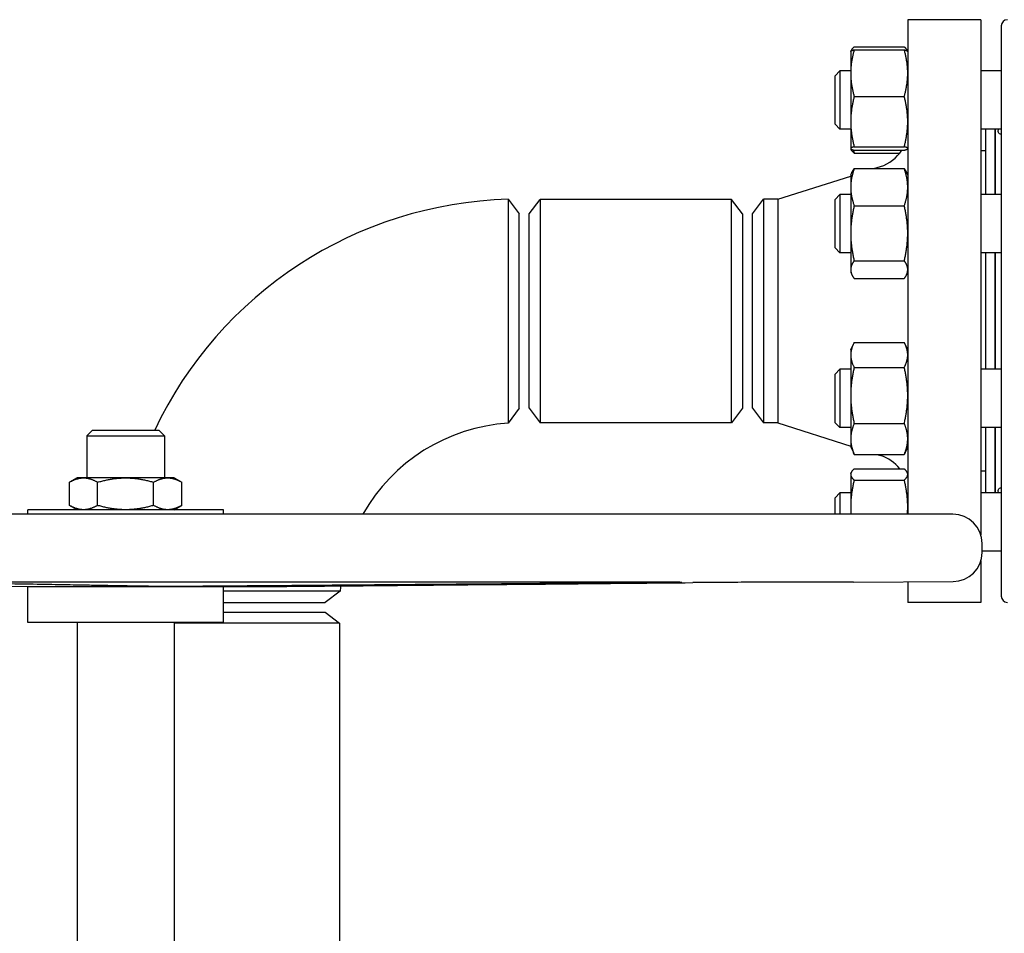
# Model space of a CAD drawing. Header units: inches. Extents: x 5 to 1128, y -85 to 748.
# Tile 489 of 656: x 609 to 622, y 374 to 386. Entities that reach past the tile are written whole.
import ezdxf

# ---------------------------------------------------------------- set-up
doc = ezdxf.new("R2010")
doc.units = ezdxf.units.IN
doc.header["$LTSCALE"] = 32
doc.header["$MEASUREMENT"] = 0
doc.layers.add('Visible (ANSI)', color=7, linetype='Continuous', lineweight=30)

msp = doc.modelspace()

# ---------------------------------------------------------------- linework, layer by layer
at = {"layer": 'Visible (ANSI)'}
for p, q in [((620.84813, 385.59867), (620.84813, 379.23187)), ((621.78813, 385.59867), (620.84813, 385.59867)), ((621.78813, 385.59867), (621.78813, 378.96609)), ((622.05187, 385.51993), (622.05187, 378.17741)), ((620.11413, 385.18988), (620.11469, 385.19108)), ((620.11413, 385.18988), (620.11413, 384.91033)), ((620.11469, 385.19108), (620.12005, 385.20256)), ((620.15922, 385.24905), (620.80305, 385.24905)), ((620.15922, 385.21105), (620.80305, 385.21105)), ((620.84757, 385.19108), (620.84222, 385.20256)), ((620.84813, 385.18988), (620.84757, 385.19108)), ((619.91313, 384.87738), (619.97563, 384.93988)), ((619.97563, 384.93988), (619.97563, 384.18988)), ((620.11413, 384.93988), (619.97563, 384.93988)), ((620.11413, 384.91033), (620.11413, 384.28654)), ((622.05187, 384.93988), (621.78813, 384.93988)), ((619.91313, 384.25238), (619.91313, 384.87738)), ((620.15922, 384.60962), (620.80305, 384.60962)), ((620.11413, 384.28654), (620.11413, 383.94108)), ((619.91313, 384.25238), (619.97563, 384.18988)), ((620.11413, 384.18988), (619.97563, 384.18988)), ((622.05187, 384.18988), (621.78813, 384.18988)), ((621.84813, 384.18988), (621.84813, 383.34876)), ((621.96813, 384.18988), (621.96813, 383.34876)), ((621.97313, 384.18988), (621.97313, 383.34876)), ((620.11413, 383.94108), (620.11413, 383.93988)), ((620.11413, 383.93988), (620.11469, 383.93867)), ((620.11469, 383.93867), (620.12005, 383.92719)), ((620.15922, 383.96345), (620.80305, 383.96345)), ((620.15922, 383.9187), (620.80305, 383.9187)), ((620.84813, 383.93988), (620.84757, 383.93867)), ((621.84813, 383.90867), (621.78813, 383.90867)), ((620.15922, 383.8807), (620.74504, 383.8807)), ((621.97313, 383.78867), (621.96813, 383.78867)), ((620.15922, 383.6811), (620.80305, 383.6811)), ((620.41378, 383.6811), (620.49911, 383.70812)), ((619.1748, 383.28867), (620.11413, 383.58619)), ((620.11413, 383.59876), (620.13011, 383.63303)), ((620.11413, 383.59876), (620.11413, 383.44225)), ((620.84813, 383.59876), (620.83215, 383.63303)), ((620.11413, 383.44225), (620.11413, 382.84974)), ((615.70576, 383.28672), (615.84813, 383.10117)), ((615.97313, 383.09867), (616.11701, 383.28617)), ((616.11701, 383.28617), (616.11701, 380.41117)), ((618.57926, 383.28617), (616.11701, 383.28617)), ((618.57926, 380.41117), (618.57926, 383.28617)), ((618.72313, 383.09867), (618.57926, 383.28617)), ((618.84813, 383.10117), (618.99201, 383.28867)), ((619.1748, 383.28867), (618.99201, 383.28867)), ((618.99201, 383.28867), (618.99201, 380.40867)), ((619.1748, 383.28867), (619.1748, 380.40867)), ((619.91313, 383.28626), (619.97563, 383.34876)), ((619.91313, 382.66126), (619.91313, 383.28626)), ((619.97563, 383.34876), (619.97563, 382.59876)), ((620.11413, 383.34876), (619.97563, 383.34876)), ((622.05187, 383.34876), (621.78813, 383.34876)), ((620.15922, 383.20341), (620.80305, 383.20341)), ((615.84813, 380.59617), (615.84813, 383.10107)), ((615.97313, 380.59867), (615.97313, 383.09867)), ((618.72313, 383.09867), (618.72313, 380.59867)), ((618.84813, 380.59617), (618.84813, 383.10117)), ((620.11413, 382.84974), (620.11413, 382.38125)), ((619.91313, 382.66126), (619.97563, 382.59876)), ((620.11413, 382.59876), (619.97563, 382.59876)), ((622.05187, 382.59876), (621.78813, 382.59876)), ((621.84813, 382.59876), (621.84813, 381.09858)), ((621.96813, 382.59876), (621.96813, 381.09858)), ((621.97313, 382.59876), (621.97313, 381.09858)), ((620.11413, 382.38125), (620.11413, 382.34876)), ((620.15922, 382.49607), (620.80305, 382.49607)), ((620.11413, 382.34876), (620.13011, 382.31449)), ((620.15922, 382.26642), (620.80305, 382.26642)), ((620.84813, 382.34876), (620.83215, 382.31449)), ((620.11413, 381.34858), (620.14819, 381.42162)), ((620.15922, 381.44388), (620.80305, 381.44388)), ((620.84813, 381.34858), (620.81407, 381.42162)), ((620.11413, 381.34858), (620.11413, 381.28318)), ((620.11413, 381.28318), (620.11413, 380.76233)), ((620.15922, 381.12248), (620.80305, 381.12248)), ((619.91313, 381.03608), (619.97563, 381.09858)), ((619.91313, 380.41108), (619.91313, 381.03608)), ((619.97563, 381.09858), (619.97563, 380.34858)), ((620.11413, 381.09858), (619.97563, 381.09858)), ((622.05187, 381.09858), (621.78813, 381.09858)), ((620.11413, 380.76233), (620.11413, 380.20273)), ((615.84813, 380.59617), (615.70581, 380.40428)), ((615.97313, 380.59867), (616.11701, 380.41117)), ((618.72313, 380.59867), (618.57926, 380.41117)), ((618.84813, 380.59617), (618.99201, 380.40867)), ((618.57926, 380.41117), (616.11701, 380.41117)), ((619.1748, 380.40867), (618.99201, 380.40867)), ((619.1748, 380.40867), (620.11413, 380.11115)), ((619.91313, 380.41108), (619.97563, 380.34858)), ((620.11413, 380.34858), (619.97563, 380.34858)), ((620.15922, 380.40218), (620.80305, 380.40218)), ((622.05187, 380.34858), (621.78813, 380.34858)), ((621.84813, 380.34858), (621.84813, 379.50746)), ((621.96813, 380.34858), (621.96813, 379.50746)), ((621.97313, 380.34858), (621.97313, 379.50746)), ((610.35503, 380.31487), (610.28063, 380.24047)), ((610.28063, 380.24047), (611.28063, 380.24047)), ((610.28063, 380.24047), (610.28063, 379.70087)), ((610.35503, 380.31487), (611.20623, 380.31487)), ((611.20623, 380.31487), (611.28063, 380.24047)), ((611.28063, 380.24047), (611.28063, 379.70087)), ((620.11413, 380.20273), (620.11413, 380.09858)), ((620.11413, 380.09858), (620.14819, 380.02554)), ((620.84813, 380.09858), (620.81407, 380.02554)), ((620.15922, 380.00328), (620.80305, 380.00328)), ((620.45471, 380.00328), (620.49911, 379.98922)), ((621.97313, 379.90867), (621.96813, 379.90867)), ((620.11413, 379.75746), (620.12005, 379.77014)), ((620.11413, 379.75746), (620.11413, 379.74504)), ((620.11413, 379.74504), (620.11413, 379.33135)), ((620.15922, 379.81664), (620.80305, 379.81664)), ((620.84813, 379.75746), (620.84222, 379.77014)), ((621.84813, 379.78867), (621.78813, 379.78867)), ((610.15563, 379.70087), (610.05894, 379.64505)), ((610.05894, 379.34669), (610.05894, 379.64505)), ((610.23937, 379.70087), (610.15563, 379.70087)), ((610.78063, 379.70087), (610.23937, 379.70087)), ((610.41979, 379.34669), (610.41979, 379.64505)), ((611.3219, 379.70087), (610.78063, 379.70087)), ((611.14148, 379.34669), (611.14148, 379.64505)), ((611.40563, 379.70087), (611.3219, 379.70087)), ((611.40563, 379.70087), (611.50232, 379.64505)), ((611.50232, 379.34669), (611.50232, 379.64505)), ((620.15922, 379.67343), (620.80305, 379.67343)), ((619.91313, 379.44496), (619.97563, 379.50746)), ((619.97563, 379.50746), (619.97563, 379.23187)), ((620.11413, 379.50746), (619.97563, 379.50746)), ((622.05187, 379.50746), (621.78813, 379.50746)), ((610.15563, 379.29087), (610.05894, 379.34669)), ((611.40563, 379.29087), (611.50232, 379.34669)), ((619.91313, 379.23187), (619.91313, 379.44496)), ((621.43013, 379.23187), (600.13113, 379.23187)), ((612.04063, 379.29087), (609.52063, 379.29087)), ((609.52063, 379.23187), (609.52063, 379.29087)), ((612.04063, 379.23187), (612.04063, 379.29087)), ((620.11413, 379.33135), (620.11413, 379.23187)), ((621.80413, 378.73987), (621.80413, 378.85787)), ((622.05187, 378.75746), (621.80413, 378.75746)), ((621.78813, 378.63165), (621.78813, 378.09867)), ((609.52063, 378.29886), (600.12846, 378.36588)), ((617.81657, 378.35673), (608.72568, 378.35673)), ((620.15061, 378.35673), (618.84004, 378.35673)), ((620.15061, 378.35673), (621.4328, 378.36588)), ((620.84813, 378.36171), (620.84813, 378.09867)), ((612.04063, 378.29886), (609.52063, 378.29886)), ((609.52063, 377.83987), (609.52063, 378.29886)), ((612.04063, 378.29886), (612.72184, 378.30372)), ((612.04063, 377.83987), (612.04063, 378.29886)), ((613.54252, 378.24099), (613.35063, 378.09867)), ((612.04063, 378.09867), (613.35063, 378.09867)), ((621.78813, 378.09867), (620.84813, 378.09867)), ((612.04063, 377.97367), (613.34813, 377.97367)), ((613.34813, 377.97367), (613.53563, 377.8298)), ((612.04063, 377.83987), (609.52063, 377.83987)), ((610.15563, 377.83987), (610.15563, 371.45687)), ((611.40563, 377.83987), (611.40563, 371.45687)), ((613.53563, 377.8298), (611.40563, 377.8298)), ((613.53563, 377.8298), (613.53563, 369.23859))]:
    msp.add_line(p, q, dxfattribs=at)
for centre, radius, start, end in [((622.13061, 385.51993), 0.07874, 90, 180), ((620.34813, 384.18478), 0.5, 287.574716, 327.84865), ((615.84813, 378.09867), 5.19, 91.571968, 154.72181), ((615.84813, 378.09867), 2.31, 93.532272, 150.622394), ((620.34813, 379.51256), 0.5, 37.457, 72.425284), ((621.43013, 378.85787), 0.374, 0, 90), ((621.43013, 378.73987), 0.374, 270.408832, 0), ((615.84813, 378.09867), 2.31, 174.731732, 176.467728), ((622.13061, 378.17741), 0.07874, 180, 270)]:
    msp.add_arc(centre, radius, start, end, dxfattribs=at)
for points, weights in [([(620.15922, 385.21105), (620.11413, 385.04989), (620.11413, 384.91033)], [1, 1.0379548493, 1]), ([(620.11469, 385.19108), (620.11902, 385.20036), (620.15922, 385.21105)], [1.00755250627, 1.03370208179, 1]), ([(620.15922, 385.24905), (620.12455, 385.21955), (620.11665, 385.19377)], [1, 1.02892942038, 1.01375847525]), ([(620.84562, 385.19377), (620.83771, 385.21955), (620.80305, 385.24905)], [1.01375847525, 1.02892942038, 1]), ([(620.84813, 384.91033), (620.84813, 385.04989), (620.80305, 385.21105)], [1, 1.0379548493, 1]), ([(620.80305, 385.21105), (620.84325, 385.20036), (620.84757, 385.19108)], [1, 1.03370208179, 1.00755250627]), ([(620.11413, 384.91033), (620.11413, 384.77077), (620.15922, 384.60962)], [1, 1.0379548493, 1]), ([(620.80305, 384.60962), (620.84813, 384.77077), (620.84813, 384.91033)], [1, 1.0379548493, 1]), ([(620.15922, 384.60962), (620.11413, 384.43648), (620.11413, 384.28654)], [1, 1.0379548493, 1]), ([(620.84813, 384.28654), (620.84813, 384.43648), (620.80305, 384.60962)], [1, 1.0379548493, 1]), ([(620.11413, 384.28654), (620.11413, 384.13659), (620.15922, 383.96345)], [1, 1.0379548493, 1]), ([(620.80305, 383.96345), (620.84813, 384.13659), (620.84813, 384.28654)], [1, 1.0379548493, 1]), ([(620.15922, 383.96345), (620.11413, 383.95146), (620.11413, 383.94108)], [1, 1.0379548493, 1]), ([(620.11413, 383.94108), (620.11413, 383.93069), (620.15922, 383.9187)], [1, 1.0379548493, 1]), ([(620.15922, 383.8807), (620.13022, 383.90538), (620.12005, 383.92719)], [1, 1.02408927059, 1.01760047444]), ([(620.1471, 383.92213), (620.15266, 383.9018), (620.15922, 383.8807)], [1.00919201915, 1.00535018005, 1]), ([(620.84813, 383.94108), (620.84813, 383.95146), (620.80305, 383.96345)], [1, 1.0379548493, 1]), ([(620.80305, 383.9187), (620.84813, 383.93069), (620.84813, 383.94108)], [1, 1.0379548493, 1]), ([(620.15922, 383.6811), (620.11413, 383.5531), (620.11413, 383.44225)], [1, 1.0379548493, 1]), ([(620.13011, 383.63303), (620.14081, 383.65598), (620.15922, 383.6811)], [1.01820717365, 1.01515415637, 1]), ([(620.84813, 383.44225), (620.84813, 383.5531), (620.80305, 383.6811)], [1, 1.0379548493, 1]), ([(620.80305, 383.6811), (620.82145, 383.65598), (620.83215, 383.63303)], [1, 1.01515415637, 1.01820717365]), ([(620.11413, 383.44225), (620.11413, 383.3314), (620.15922, 383.20341)], [1, 1.0379548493, 1]), ([(620.80305, 383.20341), (620.84813, 383.3314), (620.84813, 383.44225)], [1, 1.0379548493, 1]), ([(620.15922, 383.20341), (620.11413, 383.01388), (620.11413, 382.84974)], [1, 1.0379548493, 1]), ([(620.84813, 382.84974), (620.84813, 383.01388), (620.80305, 383.20341)], [1, 1.0379548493, 1]), ([(620.11413, 382.84974), (620.11413, 382.6856), (620.15922, 382.49607)], [1, 1.0379548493, 1]), ([(620.80305, 382.49607), (620.84813, 382.6856), (620.84813, 382.84974)], [1, 1.0379548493, 1]), ([(620.15922, 382.49607), (620.11413, 382.43454), (620.11413, 382.38125)], [1, 1.0379548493, 1]), ([(620.11413, 382.38125), (620.11413, 382.32796), (620.15922, 382.26642)], [1, 1.0379548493, 1]), ([(620.84813, 382.38125), (620.84813, 382.43454), (620.80305, 382.49607)], [1, 1.0379548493, 1]), ([(620.80305, 382.26642), (620.84813, 382.32796), (620.84813, 382.38125)], [1, 1.0379548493, 1]), ([(620.15922, 381.44388), (620.11413, 381.35776), (620.11413, 381.28318)], [1, 1.0379548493, 1]), ([(620.84813, 381.28318), (620.84813, 381.35776), (620.80305, 381.44388)], [1, 1.0379548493, 1]), ([(620.11413, 381.28318), (620.11413, 381.2086), (620.15922, 381.12248)], [1, 1.0379548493, 1]), ([(620.80305, 381.12248), (620.84813, 381.2086), (620.84813, 381.28318)], [1, 1.0379548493, 1]), ([(620.15922, 381.12248), (620.11413, 380.92948), (620.11413, 380.76233)], [1, 1.0379548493, 1]), ([(620.84813, 380.76233), (620.84813, 380.92948), (620.80305, 381.12248)], [1, 1.0379548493, 1]), ([(620.11413, 380.76233), (620.11413, 380.59519), (620.15922, 380.40218)], [1, 1.0379548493, 1]), ([(620.80305, 380.40218), (620.84813, 380.59519), (620.84813, 380.76233)], [1, 1.0379548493, 1]), ([(620.15922, 380.40218), (620.11413, 380.2953), (620.11413, 380.20273)], [1, 1.0379548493, 1]), ([(620.84813, 380.20273), (620.84813, 380.2953), (620.80305, 380.40218)], [1, 1.0379548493, 1]), ([(620.11413, 380.20273), (620.11413, 380.11017), (620.15922, 380.00328)], [1, 1.0379548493, 1]), ([(620.80305, 380.00328), (620.84813, 380.11017), (620.84813, 380.20273)], [1, 1.0379548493, 1]), ([(620.15922, 380.00328), (620.1533, 380.01459), (620.14819, 380.02554)], [1, 1.00482700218, 1.0084262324]), ([(620.81407, 380.02554), (620.80897, 380.01459), (620.80305, 380.00328)], [1.0084262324, 1.00482700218, 1]), ([(620.15922, 379.81664), (620.11413, 379.77827), (620.11413, 379.74504)], [1, 1.0379548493, 1]), ([(620.11413, 379.74504), (620.11413, 379.7118), (620.15922, 379.67343)], [1, 1.0379548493, 1]), ([(620.84813, 379.74504), (620.84813, 379.77827), (620.80305, 379.81664)], [1, 1.0379548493, 1]), ([(620.80305, 379.67343), (620.84813, 379.7118), (620.84813, 379.74504)], [1, 1.0379548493, 1]), ([(610.05894, 379.64505), (610.15563, 379.70087), (610.23937, 379.70087)], [1.01001874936, 1.04314139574, 1]), ([(610.23937, 379.70087), (610.3231, 379.70087), (610.41979, 379.64505)], [1, 1.04314139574, 1.01001874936]), ([(610.41979, 379.64505), (610.61316, 379.70087), (610.78063, 379.70087)], [1.01001874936, 1.04314139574, 1]), ([(610.78063, 379.70087), (610.9481, 379.70087), (611.14148, 379.64505)], [1, 1.04314139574, 1.01001874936]), ([(611.14148, 379.64505), (611.23816, 379.70087), (611.3219, 379.70087)], [1.01001874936, 1.04314139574, 1]), ([(611.3219, 379.70087), (611.40563, 379.70087), (611.50232, 379.64505)], [1, 1.04314139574, 1.01001874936]), ([(620.15922, 379.67343), (620.11413, 379.49011), (620.11413, 379.33135)], [1, 1.0379548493, 1]), ([(620.84813, 379.33135), (620.84813, 379.49011), (620.80305, 379.67343)], [1, 1.0379548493, 1]), ([(610.23937, 379.29087), (610.15563, 379.29087), (610.05894, 379.34669)], [1, 1.04314139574, 1.01001874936]), ([(610.41979, 379.34669), (610.3231, 379.29087), (610.23937, 379.29087)], [1.01001874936, 1.04314139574, 1]), ([(610.78063, 379.29087), (610.61316, 379.29087), (610.41979, 379.34669)], [1, 1.04314139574, 1.01001874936]), ([(611.14148, 379.34669), (610.9481, 379.29087), (610.78063, 379.29087)], [1.01001874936, 1.04314139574, 1]), ([(611.3219, 379.29087), (611.23816, 379.29087), (611.14148, 379.34669)], [1, 1.04314139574, 1.01001874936]), ([(611.50232, 379.34669), (611.40563, 379.29087), (611.3219, 379.29087)], [1.01001874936, 1.04314139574, 1]), ([(620.11413, 379.33135), (620.11413, 379.28195), (620.11821, 379.23187)], [1, 1.01150697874, 1.01603669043]), ([(620.84405, 379.23187), (620.84813, 379.28195), (620.84813, 379.33135)], [1.01603669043, 1.01150697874, 1]), ([(611.0555, 378.30529), (610.52665, 378.31363), (608.37508, 378.35262)], [3.21640230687, 2.36623373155, 1.05826131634]), ([(617.69864, 378.35262), (612.97864, 378.31363), (611.81848, 378.30529)], [1.05826131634, 2.36623373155, 3.21640230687]), ([(612.90465, 378.30529), (613.92613, 378.31363), (618.08195, 378.35262)], [3.21640230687, 2.36623373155, 1.05826131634])]:
    msp.add_rational_spline(points, weights, degree=2, dxfattribs=at)
for points, knots in [([(622.05187, 384.12541), (622.04793, 384.12536), (622.04423, 384.12559), (622.02261, 384.12877), (622.0125, 384.13991), (622.0125, 384.16712), (622.01477, 384.17778), (622.0191, 384.18995)], [1.503325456, 1.503325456, 1.503325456, 1.503325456, 1.572820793, 1.572820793, 1.940397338, 1.940397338, 2.11460476, 2.11460476, 2.11460476, 2.11460476]), ([(615.70576, 383.2866), (615.70576, 383.28664), (615.70576, 383.28177), (615.70576, 383.24112), (615.70576, 383.16178), (615.70575, 382.92035), (615.70575, 382.75767), (615.70575, 382.38185), (615.70574, 382.16899), (615.70574, 381.73436), (615.70574, 381.51285), (615.70575, 381.10685), (615.70576, 380.92264), (615.70578, 380.62889), (615.7058, 380.51966), (615.70581, 380.42292), (615.70581, 380.40428), (615.70581, 380.40428)], [0, 0, 0, 0, 0.1436733, 0.1436733, 0.59274122, 0.59274122, 1.04590561, 1.04590561, 1.49882494, 1.49882494, 1.95396487, 1.95396487, 2.40917784, 2.40917784, 2.86492266, 2.86492266, 3.14159265, 3.14159265, 3.14159265, 3.14159265]), ([(622.0191, 379.50739), (622.01477, 379.51956), (622.0125, 379.53022), (622.0125, 379.55743), (622.02261, 379.56856), (622.04423, 379.57175), (622.04793, 379.57198), (622.05187, 379.57193)], [1.766189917, 1.766189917, 1.766189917, 1.766189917, 1.940397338, 1.940397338, 2.307973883, 2.307973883, 2.377469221, 2.377469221, 2.377469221, 2.377469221]), ([(617.69864, 378.35262), (617.71661, 378.35277), (617.73371, 378.35292), (617.74964, 378.35306), (617.80091, 378.35353), (617.84712, 378.35402), (617.91317, 378.35493), (617.933, 378.35534), (617.945, 378.35599), (617.93794, 378.35627), (617.89524, 378.35664), (617.8596, 378.35673), (617.81657, 378.35673)], [-0.15423018, -0.15423018, -0.15423018, -0.15423018, 0, 0, 0, 0.49642611, 0.49642611, 0.99285222, 0.99285222, 1.489271, 1.489271, 1.98568979, 1.98568979, 1.98568979, 1.98568979]), ([(618.84004, 378.35673), (618.80681, 378.35673), (618.75984, 378.35664), (618.64823, 378.35627), (618.58358, 378.35599), (618.45648, 378.35534), (618.38589, 378.35493), (618.25024, 378.35402), (618.18518, 378.35353), (618.1143, 378.35292), (618.09784, 378.35277), (618.08195, 378.35262)], [1.98568979, 1.98568979, 1.98568979, 1.98568979, 2.48210857, 2.48210857, 2.97852735, 2.97852735, 3.47495346, 3.47495346, 3.97137957, 3.97137957, 4.12560975, 4.12560975, 4.12560975, 4.12560975]), ([(611.81848, 378.30529), (611.79078, 378.3051), (611.76199, 378.30491), (611.67996, 378.30445), (611.61896, 378.30418), (611.49643, 378.30381), (611.43489, 378.30372), (611.32611, 378.30372), (611.27063, 378.30381), (611.17326, 378.30418), (611.13136, 378.30445), (611.0833, 378.30491), (611.06812, 378.3051), (611.0555, 378.30529)], [0.63873151, 0.63873151, 0.63873151, 0.63873151, 0.87159914, 0.87159914, 1.30738491, 1.30738491, 1.74317067, 1.74317067, 2.17895643, 2.17895643, 2.61474219, 2.61474219, 2.84760983, 2.84760983, 2.84760983, 2.84760983]), ([(613.54252, 378.24099), (613.54252, 378.24099), (613.52388, 378.24099), (613.42714, 378.24101), (613.31791, 378.24102), (613.02416, 378.24104), (612.83995, 378.24105), (612.44823, 378.24106), (612.24352, 378.24106), (612.04063, 378.24106)], [-3.14159265, -3.14159265, -3.14159265, -3.14159265, -2.86492266, -2.86492266, -2.40917784, -2.40917784, -1.95396487, -1.95396487, -1.53085213, -1.53085213, -1.53085213, -1.53085213]), ([(612.72184, 378.30372), (612.72184, 378.30372), (612.73166, 378.30381), (612.77236, 378.30418), (612.80326, 378.30445), (612.85823, 378.30491), (612.88026, 378.3051), (612.90465, 378.30529)], [1.74317067, 1.74317067, 1.74317067, 1.74317067, 2.17895643, 2.17895643, 2.61474219, 2.61474219, 2.84760983, 2.84760983, 2.84760983, 2.84760983])]:
    msp.add_open_spline(points, degree=3, knots=knots, dxfattribs=at)

doc.saveas('drawing.dxf')
